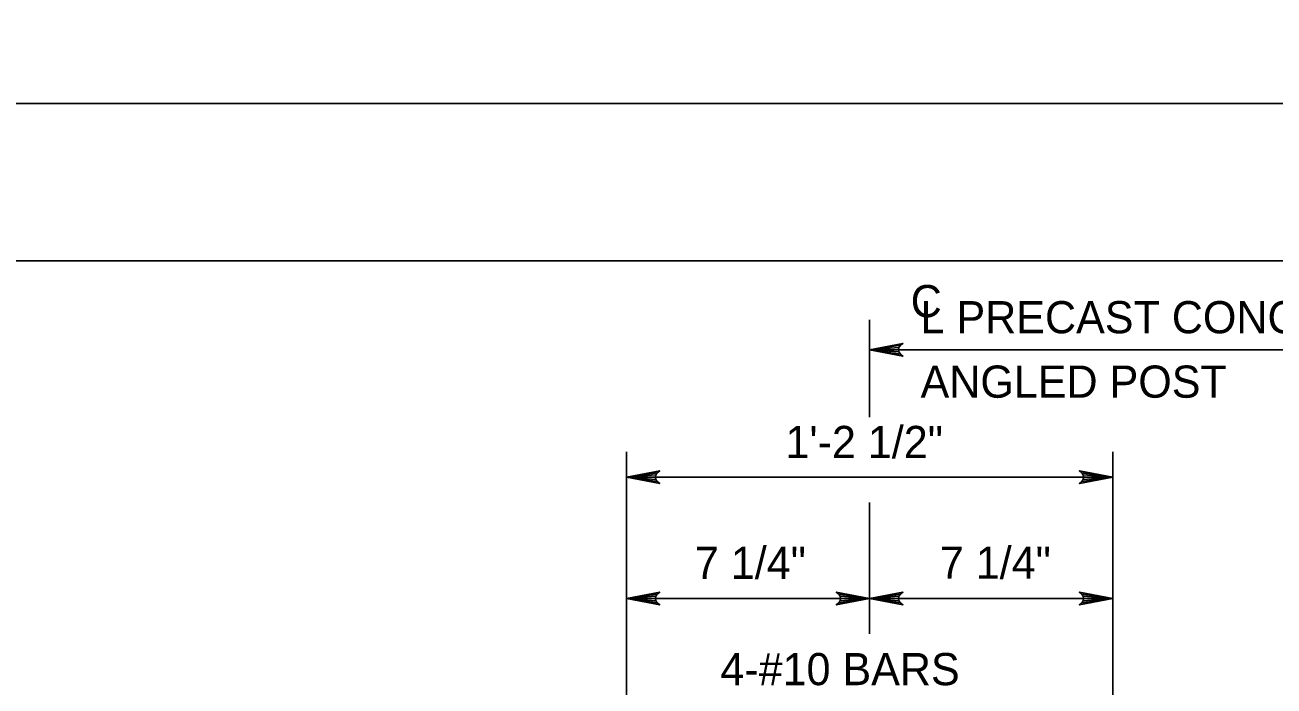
# Model space of a CAD drawing. Extents: x 3351 to 8430, y -3586 to 1457.
# Drawn here: x 5121.6 to 5240.8, y 516.1 to 579.2 of the extents above; entities that cross this region are included whole.
import ezdxf

# ---------------------------------------------------------------- set-up
doc = ezdxf.new("R2010")
doc.units = 0
for name, color, linetype in [('1', 7, 'Continuous'), ('2', 7, 'Continuous'), ('PLT-BNDY', 7, 'Continuous')]:
    doc.layers.add(name, color=color, linetype=linetype)

msp = doc.modelspace()

# ---------------------------------------------------------------- linework, layer by layer
at = {"layer": '1'}
for p, q in [((5202.2, 541.75), (5202.2, 551.06)), ((5202.2, 548.19), (5261.9, 548.19)), ((5179.01, 488.53), (5179.01, 538.45)), ((5225.4, 508.04), (5225.4, 538.45)), ((5179.01, 536.03), (5225.4, 536.03)), ((5202.2, 521.08), (5202.2, 533.62)), ((5179.01, 524.45), (5225.4, 524.45))]:
    msp.add_line(p, q, dxfattribs=at)
for points in [[(5202.2, 548.19), (5205.39, 548.79), (5205.14, 548.62), (5205.01, 548.4), (5204.98, 548.19), (5205.01, 547.98), (5205.14, 547.76), (5205.39, 547.59), (5202.2, 548.19), (5205.14, 547.76), (5205.01, 547.98), (5202.2, 548.19), (5204.98, 548.19), (5205.01, 548.4), (5202.2, 548.19), (5205.14, 548.62)], [(5179.01, 536.03), (5182.19, 536.62), (5181.94, 536.45), (5181.82, 536.24), (5181.78, 536.03), (5181.82, 535.81), (5181.94, 535.6), (5182.19, 535.43), (5179.01, 536.03), (5181.94, 535.6), (5181.82, 535.81), (5179.01, 536.03), (5181.78, 536.03), (5181.82, 536.24), (5179.01, 536.03), (5181.94, 536.45)], [(5225.4, 536.03), (5222.22, 535.43), (5222.47, 535.6), (5222.59, 535.81), (5222.63, 536.03), (5222.59, 536.24), (5222.47, 536.45), (5222.22, 536.62), (5225.4, 536.03), (5222.47, 536.45), (5222.59, 536.24), (5225.4, 536.03), (5222.63, 536.03), (5222.59, 535.81), (5225.4, 536.03), (5222.47, 535.6)], [(5179.01, 524.45), (5182.19, 525.04), (5181.94, 524.87), (5181.82, 524.66), (5181.78, 524.45), (5181.82, 524.23), (5181.94, 524.02), (5182.19, 523.85), (5179.01, 524.45), (5181.94, 524.02), (5181.82, 524.23), (5179.01, 524.45), (5181.78, 524.45), (5181.82, 524.66), (5179.01, 524.45), (5181.94, 524.87)], [(5202.2, 524.45), (5199.02, 523.85), (5199.27, 524.02), (5199.4, 524.23), (5199.43, 524.45), (5199.4, 524.66), (5199.27, 524.87), (5199.02, 525.04), (5202.2, 524.45), (5199.27, 524.87), (5199.4, 524.66), (5202.2, 524.45), (5199.43, 524.45), (5199.4, 524.23), (5202.2, 524.45), (5199.27, 524.02)], [(5202.2, 524.45), (5205.39, 525.04), (5205.14, 524.87), (5205.01, 524.66), (5204.98, 524.45), (5205.01, 524.23), (5205.14, 524.02), (5205.39, 523.85), (5202.2, 524.45), (5205.14, 524.02), (5205.01, 524.23), (5202.2, 524.45), (5204.98, 524.45), (5205.01, 524.66), (5202.2, 524.45), (5205.14, 524.87)], [(5225.4, 524.45), (5222.22, 523.85), (5222.47, 524.02), (5222.59, 524.23), (5222.63, 524.45), (5222.59, 524.66), (5222.47, 524.87), (5222.22, 525.04), (5225.4, 524.45), (5222.47, 524.87), (5222.59, 524.66), (5225.4, 524.45), (5222.63, 524.45), (5222.59, 524.23), (5225.4, 524.45), (5222.47, 524.02)]]:
    msp.add_lwpolyline(points, dxfattribs=at)
at = {"layer": '2'}
msp.add_line((4642.34, 556.69), (5428.34, 556.69), dxfattribs=at)
at = {"layer": 'PLT-BNDY'}
for points in [[(4602.34, 1165.69), (5443.34, 1165.69), (5443.34, 571.69), (4602.34, 571.69)], [(4602.34, 571.69), (5443.34, 571.69), (5443.34, -22.31), (4602.34, -22.31)]]:
    msp.add_lwpolyline(points, close=True, dxfattribs=at)

# ---------------------------------------------------------------- texts
at = {"layer": '1'}
for s, height, p in [('C', 3.07, (5206.13, 551.3)), ('L PRECAST CONCRETE', 3.0721, (5207.07, 549.76)), ('ANGLED POST', 3.0721, (5207.07, 543.61)), ('1\'-2 1/2"', 3.072, (5194.18, 537.85)), ('7 1/4"', 3.072, (5185.54, 526.31)), ('7 1/4"', 3.072, (5208.91, 526.33)), ('4-#10 BARS', 3.072, (5187.97, 516.17))]:
    msp.add_text(s, height=height, dxfattribs=at).set_placement(p)

doc.saveas('drawing.dxf')
